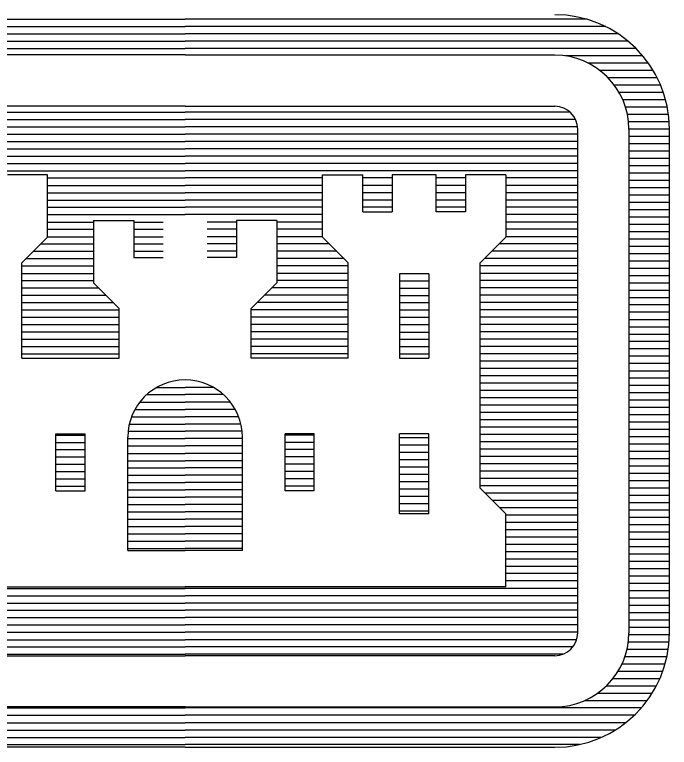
# Model space of a CAD drawing. Extents: x 0 to 320, y -4 to 473.
# Drawn here: x 307.488 to 308.935, y 426.103 to 427.723 of the extents above; entities that cross this region are included whole.
import ezdxf

# ---------------------------------------------------------------- set-up
doc = ezdxf.new("R2010")
doc.units = 0
doc.layers.add('Level 1', color=7, linetype='Continuous')

msp = doc.modelspace()

# ---------------------------------------------------------------- linework, layer by layer
at = {"layer": 'Level 1'}
for p, q in [((306.9766, 427.7133), (307.8651, 427.7133)), ((308.7536, 427.7133), (307.8651, 427.7133)), ((306.9354, 427.697), (307.8651, 427.697)), ((308.7949, 427.697), (307.8651, 427.697)), ((306.9076, 427.6808), (307.8651, 427.6808)), ((308.8226, 427.6808), (307.8651, 427.6808)), ((306.8856, 427.6645), (307.8651, 427.6645)), ((308.8446, 427.6645), (307.8651, 427.6645)), ((306.8681, 427.6485), (307.8651, 427.6485)), ((308.8621, 427.6485), (307.8651, 427.6485)), ((307.8651, 427.6343), (307.0481, 427.6343)), ((307.8651, 427.6343), (308.6821, 427.6343)), ((308.8766, 427.6323), (308.7061, 427.6323)), ((308.8894, 427.616), (308.7569, 427.616)), ((308.8994, 427.5998), (308.7824, 427.5998)), ((308.9084, 427.5835), (308.8004, 427.5835)), ((308.9159, 427.5675), (308.8139, 427.5675)), ((308.9219, 427.5513), (308.8244, 427.5513)), ((308.9269, 427.535), (308.8324, 427.535)), ((307.8651, 427.521), (307.0481, 427.521)), ((307.8651, 427.521), (308.6821, 427.521)), ((308.9304, 427.5188), (308.8384, 427.5188)), ((307.0144, 427.508), (307.8651, 427.508)), ((308.7159, 427.508), (307.8651, 427.508)), ((308.9331, 427.5025), (308.8426, 427.5025)), ((307.0024, 427.4918), (307.8651, 427.4918)), ((308.7279, 427.4918), (307.8651, 427.4918)), ((308.9349, 427.4865), (308.8459, 427.4865)), ((306.9976, 427.4755), (307.8651, 427.4755)), ((308.7326, 427.4755), (307.8651, 427.4755)), ((308.7326, 427.4705), (308.7326, 426.3568)), ((308.8459, 427.4705), (308.8459, 426.3568)), ((308.9351, 427.4703), (308.8459, 427.4703)), ((308.9351, 427.4705), (308.9351, 426.3568)), ((306.9976, 427.4595), (307.8651, 427.4595)), ((308.7326, 427.4595), (307.8651, 427.4595)), ((308.9351, 427.454), (308.8459, 427.454)), ((306.9976, 427.4433), (307.8651, 427.4433)), ((308.7326, 427.4433), (307.8651, 427.4433)), ((308.9351, 427.4378), (308.8459, 427.4378)), ((306.9976, 427.427), (307.8651, 427.427)), ((308.7326, 427.427), (307.8651, 427.427)), ((308.9351, 427.4215), (308.8459, 427.4215)), ((306.9976, 427.4108), (307.8651, 427.4108)), ((308.7326, 427.4108), (307.8651, 427.4108)), ((308.9351, 427.4055), (308.8459, 427.4055)), ((306.9976, 427.3945), (307.8651, 427.3945)), ((308.7326, 427.3945), (307.8651, 427.3945)), ((308.9351, 427.3893), (308.8459, 427.3893)), ((306.9976, 427.3785), (307.8651, 427.3785)), ((308.7326, 427.3785), (307.8651, 427.3785)), ((308.9351, 427.373), (308.8459, 427.373)), ((307.5614, 427.3693), (307.4724, 427.3693)), ((307.5614, 427.2315), (307.5614, 427.3693)), ((307.5614, 427.3623), (307.8651, 427.3623)), ((308.1689, 427.3623), (307.8651, 427.3623)), ((308.1689, 427.2315), (308.1689, 427.3693)), ((308.1689, 427.3693), (308.2579, 427.3693)), ((308.2579, 427.2875), (308.2579, 427.3693)), ((308.3229, 427.3623), (308.2579, 427.3623)), ((308.4199, 427.3693), (308.3229, 427.3693)), ((308.3229, 427.3693), (308.3229, 427.2875)), ((308.4199, 427.2875), (308.4199, 427.3693)), ((308.4849, 427.3623), (308.4199, 427.3623)), ((308.5739, 427.3693), (308.4849, 427.3693)), ((308.4849, 427.3693), (308.4849, 427.2875)), ((308.5739, 427.3693), (308.5739, 427.2315)), ((308.7326, 427.3623), (308.5739, 427.3623)), ((308.9351, 427.3568), (308.8459, 427.3568)), ((307.5614, 427.346), (307.8651, 427.346)), ((308.1689, 427.346), (307.8651, 427.346)), ((308.3229, 427.346), (308.2579, 427.346)), ((308.4849, 427.346), (308.4199, 427.346)), ((308.7326, 427.346), (308.5739, 427.346)), ((308.9351, 427.3405), (308.8459, 427.3405)), ((307.5614, 427.3298), (307.8651, 427.3298)), ((308.1689, 427.3298), (307.8651, 427.3298)), ((308.3229, 427.3298), (308.2579, 427.3298)), ((308.4849, 427.3298), (308.4199, 427.3298)), ((308.7326, 427.3298), (308.5739, 427.3298)), ((308.9351, 427.3245), (308.8459, 427.3245)), ((307.5614, 427.3135), (307.8651, 427.3135)), ((308.1689, 427.3135), (307.8651, 427.3135)), ((308.3229, 427.3135), (308.2579, 427.3135)), ((308.4849, 427.3135), (308.4199, 427.3135)), ((308.7326, 427.3135), (308.5739, 427.3135)), ((308.9351, 427.3083), (308.8459, 427.3083)), ((307.5614, 427.2975), (307.8651, 427.2975)), ((308.1689, 427.2975), (307.8651, 427.2975)), ((308.3229, 427.2975), (308.2579, 427.2975)), ((308.4849, 427.2975), (308.4199, 427.2975)), ((308.7326, 427.2975), (308.5739, 427.2975)), ((308.9351, 427.292), (308.8459, 427.292)), ((307.5614, 427.2813), (307.8651, 427.2813)), ((308.1689, 427.2813), (307.8651, 427.2813)), ((308.2579, 427.2875), (308.3229, 427.2875)), ((308.4849, 427.2875), (308.4199, 427.2875)), ((308.7326, 427.2813), (308.5739, 427.2813)), ((308.9351, 427.2758), (308.8459, 427.2758)), ((307.5614, 427.265), (307.6626, 427.265)), ((307.6626, 427.268), (307.6626, 427.1303)), ((307.6626, 427.268), (307.7516, 427.268)), ((307.7516, 427.268), (307.7516, 427.1863)), ((307.7516, 427.265), (307.8166, 427.265)), ((307.9786, 427.265), (307.9136, 427.265)), ((308.0676, 427.268), (307.9786, 427.268)), ((307.9786, 427.268), (307.9786, 427.1863)), ((308.0676, 427.268), (308.0676, 427.1303)), ((308.1689, 427.265), (308.0676, 427.265)), ((308.7326, 427.265), (308.5739, 427.265)), ((308.9351, 427.2595), (308.8459, 427.2595)), ((307.5614, 427.2488), (307.6626, 427.2488)), ((307.7516, 427.2488), (307.8166, 427.2488)), ((307.9786, 427.2488), (307.9136, 427.2488)), ((308.1689, 427.2488), (308.0676, 427.2488)), ((308.7326, 427.2488), (308.5739, 427.2488)), ((308.9351, 427.2435), (308.8459, 427.2435)), ((307.5614, 427.2315), (307.5046, 427.1748)), ((307.5614, 427.2325), (307.6626, 427.2325)), ((307.7516, 427.2325), (307.8166, 427.2325)), ((307.9786, 427.2325), (307.9136, 427.2325)), ((308.1689, 427.2325), (308.0676, 427.2325)), ((308.1689, 427.2315), (308.2256, 427.1748)), ((308.5739, 427.2315), (308.5171, 427.1748)), ((308.7326, 427.2325), (308.5739, 427.2325)), ((308.9351, 427.2273), (308.8459, 427.2273)), ((307.5461, 427.2165), (307.6626, 427.2165)), ((307.7516, 427.2165), (307.8166, 427.2165)), ((307.9786, 427.2165), (307.9136, 427.2165)), ((308.1841, 427.2165), (308.0676, 427.2165)), ((308.7326, 427.2165), (308.5589, 427.2165)), ((308.9351, 427.211), (308.8459, 427.211)), ((307.5299, 427.2003), (307.6626, 427.2003)), ((307.7516, 427.2003), (307.8166, 427.2003)), ((307.9786, 427.2003), (307.9136, 427.2003)), ((308.2004, 427.2003), (308.0676, 427.2003)), ((308.7326, 427.2003), (308.5426, 427.2003)), ((308.9351, 427.1948), (308.8459, 427.1948)), ((307.5136, 427.184), (307.6626, 427.184)), ((307.7516, 427.1863), (307.8166, 427.1863)), ((307.9786, 427.1863), (307.9136, 427.1863)), ((308.2166, 427.184), (308.0676, 427.184)), ((308.7326, 427.184), (308.5264, 427.184)), ((308.9351, 427.1785), (308.8459, 427.1785)), ((307.5046, 426.9643), (307.5046, 427.1748)), ((307.5046, 427.1678), (307.6626, 427.1678)), ((308.2256, 427.1678), (308.0676, 427.1678)), ((308.2256, 426.9643), (308.2256, 427.1748)), ((308.5171, 426.6765), (308.5171, 427.1748)), ((308.7326, 427.1678), (308.5171, 427.1678)), ((308.9351, 427.1625), (308.8459, 427.1625)), ((307.5046, 427.1515), (307.6626, 427.1515)), ((308.2256, 427.1515), (308.0676, 427.1515)), ((308.4039, 427.1505), (308.3389, 427.1505)), ((308.3389, 427.1505), (308.3389, 426.9643)), ((308.4039, 427.1505), (308.4039, 426.9643)), ((308.7326, 427.1515), (308.5171, 427.1515)), ((308.9351, 427.1463), (308.8459, 427.1463)), ((307.5046, 427.1355), (307.6626, 427.1355)), ((307.6626, 427.1303), (307.7194, 427.0735)), ((308.0676, 427.1303), (308.0109, 427.0735)), ((308.2256, 427.1355), (308.0676, 427.1355)), ((308.4039, 427.1345), (308.3389, 427.1345)), ((308.7326, 427.1355), (308.5171, 427.1355)), ((308.9351, 427.13), (308.8459, 427.13)), ((307.5046, 427.1193), (307.6736, 427.1193)), ((308.2256, 427.1193), (308.0566, 427.1193)), ((308.4039, 427.1183), (308.3389, 427.1183)), ((308.7326, 427.1193), (308.5171, 427.1193)), ((308.9351, 427.1138), (308.8459, 427.1138)), ((307.5046, 427.103), (307.6899, 427.103)), ((308.2256, 427.103), (308.0404, 427.103)), ((308.4039, 427.102), (308.3389, 427.102)), ((308.7326, 427.103), (308.5171, 427.103)), ((308.9351, 427.0975), (308.8459, 427.0975)), ((307.5046, 427.0868), (307.7061, 427.0868)), ((308.2256, 427.0868), (308.0241, 427.0868)), ((308.4039, 427.086), (308.3389, 427.086)), ((308.7326, 427.0868), (308.5171, 427.0868)), ((308.9351, 427.0815), (308.8459, 427.0815)), ((307.5046, 427.0705), (307.7194, 427.0705)), ((307.7194, 426.9643), (307.7194, 427.0735)), ((308.0109, 426.9643), (308.0109, 427.0735)), ((308.2256, 427.0705), (308.0109, 427.0705)), ((308.4039, 427.0698), (308.3389, 427.0698)), ((308.7326, 427.0705), (308.5171, 427.0705)), ((308.9351, 427.0653), (308.8459, 427.0653)), ((307.5046, 427.0545), (307.7194, 427.0545)), ((308.2256, 427.0545), (308.0109, 427.0545)), ((308.4039, 427.0535), (308.3389, 427.0535)), ((308.7326, 427.0545), (308.5171, 427.0545)), ((308.9351, 427.049), (308.8459, 427.049)), ((307.5046, 427.0383), (307.7194, 427.0383)), ((308.2256, 427.0383), (308.0109, 427.0383)), ((308.4039, 427.0373), (308.3389, 427.0373)), ((308.7326, 427.0383), (308.5171, 427.0383)), ((308.9351, 427.0328), (308.8459, 427.0328)), ((307.5046, 427.022), (307.7194, 427.022)), ((308.2256, 427.022), (308.0109, 427.022)), ((308.4039, 427.021), (308.3389, 427.021)), ((308.7326, 427.022), (308.5171, 427.022)), ((308.9351, 427.0165), (308.8459, 427.0165)), ((307.5046, 427.0058), (307.7194, 427.0058)), ((308.2256, 427.0058), (308.0109, 427.0058)), ((308.4039, 427.005), (308.3389, 427.005)), ((308.7326, 427.0058), (308.5171, 427.0058)), ((308.9351, 427.0005), (308.8459, 427.0005)), ((307.5046, 426.9895), (307.7194, 426.9895)), ((308.2256, 426.9895), (308.0109, 426.9895)), ((308.4039, 426.9888), (308.3389, 426.9888)), ((308.7326, 426.9895), (308.5171, 426.9895)), ((308.9351, 426.9843), (308.8459, 426.9843)), ((307.5046, 426.9735), (307.7194, 426.9735)), ((308.2256, 426.9735), (308.0109, 426.9735)), ((308.4039, 426.9725), (308.3389, 426.9725)), ((308.7326, 426.9735), (308.5171, 426.9735)), ((308.9351, 426.968), (308.8459, 426.968)), ((307.5046, 426.9643), (307.7194, 426.9643)), ((308.2256, 426.9643), (308.0109, 426.9643)), ((308.3389, 426.9643), (308.4039, 426.9643)), ((308.7326, 426.9573), (308.5171, 426.9573)), ((308.9351, 426.9518), (308.8459, 426.9518)), ((308.7326, 426.941), (308.5171, 426.941)), ((308.9351, 426.9355), (308.8459, 426.9355)), ((308.7326, 426.9248), (308.5171, 426.9248)), ((308.9351, 426.9195), (308.8459, 426.9195)), ((308.7326, 426.9085), (308.5171, 426.9085)), ((308.9351, 426.9033), (308.8459, 426.9033)), ((307.8026, 426.8993), (307.8651, 426.8993)), ((307.9276, 426.8993), (307.8651, 426.8993)), ((308.7326, 426.8925), (308.5171, 426.8925)), ((308.9351, 426.887), (308.8459, 426.887)), ((307.7801, 426.8833), (307.8651, 426.8833)), ((307.9501, 426.8833), (307.8651, 426.8833)), ((308.7326, 426.8763), (308.5171, 426.8763)), ((308.9351, 426.8708), (308.8459, 426.8708)), ((307.7651, 426.867), (307.8651, 426.867)), ((307.9651, 426.867), (307.8651, 426.867)), ((308.7326, 426.86), (308.5171, 426.86)), ((308.9351, 426.8545), (308.8459, 426.8545)), ((307.7541, 426.8508), (307.8651, 426.8508)), ((307.9761, 426.8508), (307.8651, 426.8508)), ((308.7326, 426.8438), (308.5171, 426.8438)), ((308.9351, 426.8385), (308.8459, 426.8385)), ((307.7469, 426.8345), (307.8651, 426.8345)), ((307.9834, 426.8345), (307.8651, 426.8345)), ((308.7326, 426.8275), (308.5171, 426.8275)), ((308.9351, 426.8223), (308.8459, 426.8223)), ((307.7421, 426.8183), (307.8651, 426.8183)), ((307.9881, 426.8183), (307.8651, 426.8183)), ((308.7326, 426.8115), (308.5171, 426.8115)), ((308.9351, 426.806), (308.8459, 426.806)), ((307.5796, 426.797), (307.6444, 426.797)), ((307.5796, 426.6705), (307.5796, 426.797)), ((307.5796, 426.794), (307.6444, 426.794)), ((307.6444, 426.6705), (307.6444, 426.797)), ((307.7384, 426.8023), (307.8651, 426.8023)), ((307.7384, 426.539), (307.7384, 426.7893)), ((307.9919, 426.8023), (307.8651, 426.8023)), ((307.9919, 426.539), (307.9919, 426.7893)), ((308.1506, 426.797), (308.0859, 426.797)), ((308.0859, 426.6705), (308.0859, 426.797)), ((308.1506, 426.794), (308.0859, 426.794)), ((308.1506, 426.6705), (308.1506, 426.797)), ((308.4039, 426.797), (308.3389, 426.797)), ((308.3389, 426.62), (308.3389, 426.797)), ((308.4039, 426.62), (308.4039, 426.797)), ((308.7326, 426.7953), (308.5171, 426.7953)), ((308.9351, 426.7898), (308.8459, 426.7898)), ((307.5796, 426.7778), (307.6444, 426.7778)), ((307.7384, 426.786), (307.8651, 426.786)), ((307.9919, 426.786), (307.8651, 426.786)), ((308.1506, 426.7778), (308.0859, 426.7778)), ((308.4039, 426.7878), (308.3389, 426.7878)), ((308.7326, 426.779), (308.5171, 426.779)), ((308.9351, 426.7735), (308.8459, 426.7735)), ((307.5796, 426.7618), (307.6444, 426.7618)), ((307.7384, 426.7698), (307.8651, 426.7698)), ((307.9919, 426.7698), (307.8651, 426.7698)), ((308.1506, 426.7618), (308.0859, 426.7618)), ((308.4039, 426.7715), (308.3389, 426.7715)), ((308.7326, 426.7628), (308.5171, 426.7628)), ((308.9351, 426.7575), (308.8459, 426.7575)), ((307.5796, 426.7455), (307.6444, 426.7455)), ((307.7384, 426.7535), (307.8651, 426.7535)), ((307.9919, 426.7535), (307.8651, 426.7535)), ((308.1506, 426.7455), (308.0859, 426.7455)), ((308.4039, 426.7553), (308.3389, 426.7553)), ((308.7326, 426.7465), (308.5171, 426.7465)), ((308.9351, 426.7413), (308.8459, 426.7413)), ((307.5796, 426.7293), (307.6444, 426.7293)), ((307.7384, 426.7373), (307.8651, 426.7373)), ((307.9919, 426.7373), (307.8651, 426.7373)), ((308.1506, 426.7293), (308.0859, 426.7293)), ((308.4039, 426.7393), (308.3389, 426.7393)), ((308.7326, 426.7305), (308.5171, 426.7305)), ((308.9351, 426.725), (308.8459, 426.725)), ((307.5796, 426.713), (307.6444, 426.713)), ((307.7384, 426.7213), (307.8651, 426.7213)), ((307.9919, 426.7213), (307.8651, 426.7213)), ((308.1506, 426.713), (308.0859, 426.713)), ((308.4039, 426.723), (308.3389, 426.723)), ((308.7326, 426.7143), (308.5171, 426.7143)), ((308.9351, 426.7088), (308.8459, 426.7088)), ((307.5796, 426.6968), (307.6444, 426.6968)), ((307.7384, 426.705), (307.8651, 426.705)), ((307.9919, 426.705), (307.8651, 426.705)), ((308.1506, 426.6968), (308.0859, 426.6968)), ((308.4039, 426.7068), (308.3389, 426.7068)), ((308.7326, 426.698), (308.5171, 426.698)), ((308.9351, 426.6925), (308.8459, 426.6925)), ((307.5796, 426.6808), (307.6444, 426.6808)), ((307.7384, 426.6888), (307.8651, 426.6888)), ((307.9919, 426.6888), (307.8651, 426.6888)), ((308.1506, 426.6808), (308.0859, 426.6808)), ((308.4039, 426.6905), (308.3389, 426.6905)), ((308.7326, 426.6818), (308.5171, 426.6818)), ((308.5739, 426.62), (308.5171, 426.6765)), ((308.9351, 426.6765), (308.8459, 426.6765)), ((307.5796, 426.6705), (307.6444, 426.6705)), ((307.7384, 426.6725), (307.8651, 426.6725)), ((307.9919, 426.6725), (307.8651, 426.6725)), ((308.1506, 426.6705), (308.0859, 426.6705)), ((308.4039, 426.6743), (308.3389, 426.6743)), ((308.7326, 426.6655), (308.5281, 426.6655)), ((308.9351, 426.6603), (308.8459, 426.6603)), ((307.7384, 426.6563), (307.8651, 426.6563)), ((307.9919, 426.6563), (307.8651, 426.6563)), ((308.4039, 426.6583), (308.3389, 426.6583)), ((308.7326, 426.6495), (308.5444, 426.6495)), ((308.9351, 426.644), (308.8459, 426.644)), ((307.7384, 426.6403), (307.8651, 426.6403)), ((307.9919, 426.6403), (307.8651, 426.6403)), ((308.4039, 426.642), (308.3389, 426.642)), ((308.7326, 426.6333), (308.5606, 426.6333)), ((308.9351, 426.6278), (308.8459, 426.6278)), ((307.7384, 426.624), (307.8651, 426.624)), ((307.9919, 426.624), (307.8651, 426.624)), ((308.4039, 426.6258), (308.3389, 426.6258)), ((308.4039, 426.62), (308.3389, 426.62)), ((308.5739, 426.458), (308.5739, 426.62)), ((308.7326, 426.617), (308.5739, 426.617)), ((308.9351, 426.6115), (308.8459, 426.6115)), ((307.7384, 426.6078), (307.8651, 426.6078)), ((307.9919, 426.6078), (307.8651, 426.6078)), ((308.7326, 426.6008), (308.5739, 426.6008)), ((308.9351, 426.5955), (308.8459, 426.5955)), ((307.7384, 426.5915), (307.8651, 426.5915)), ((307.9919, 426.5915), (307.8651, 426.5915)), ((308.7326, 426.5845), (308.5739, 426.5845)), ((308.9351, 426.5793), (308.8459, 426.5793)), ((307.7384, 426.5753), (307.8651, 426.5753)), ((307.9919, 426.5753), (307.8651, 426.5753)), ((308.7326, 426.5685), (308.5739, 426.5685)), ((308.9351, 426.563), (308.8459, 426.563)), ((307.7384, 426.5593), (307.8651, 426.5593)), ((307.9919, 426.5593), (307.8651, 426.5593)), ((308.7326, 426.5523), (308.5739, 426.5523)), ((308.9351, 426.5468), (308.8459, 426.5468)), ((307.7384, 426.543), (307.8651, 426.543)), ((307.7384, 426.539), (307.8651, 426.539)), ((307.9919, 426.543), (307.8651, 426.543)), ((307.9919, 426.539), (307.8651, 426.539)), ((308.7326, 426.536), (308.5739, 426.536)), ((308.9351, 426.5305), (308.8459, 426.5305)), ((308.7326, 426.5198), (308.5739, 426.5198)), ((308.9351, 426.5145), (308.8459, 426.5145)), ((308.7326, 426.5035), (308.5739, 426.5035)), ((308.9351, 426.4983), (308.8459, 426.4983)), ((308.7326, 426.4875), (308.5739, 426.4875)), ((308.9351, 426.482), (308.8459, 426.482)), ((308.7326, 426.4713), (308.5739, 426.4713)), ((308.9351, 426.4658), (308.8459, 426.4658)), ((306.9976, 426.455), (307.8651, 426.455)), ((307.1564, 426.458), (307.8651, 426.458)), ((308.5739, 426.458), (307.8651, 426.458)), ((308.7326, 426.455), (307.8651, 426.455)), ((308.9351, 426.4495), (308.8459, 426.4495)), ((306.9976, 426.4388), (307.8651, 426.4388)), ((308.7326, 426.4388), (307.8651, 426.4388)), ((308.9351, 426.4335), (308.8459, 426.4335)), ((306.9976, 426.4225), (307.8651, 426.4225)), ((308.7326, 426.4225), (307.8651, 426.4225)), ((308.9351, 426.4173), (308.8459, 426.4173)), ((306.9976, 426.4065), (307.8651, 426.4065)), ((308.7326, 426.4065), (307.8651, 426.4065)), ((308.9351, 426.401), (308.8459, 426.401)), ((306.9976, 426.3903), (307.8651, 426.3903)), ((308.7326, 426.3903), (307.8651, 426.3903)), ((308.9351, 426.3848), (308.8459, 426.3848)), ((306.9976, 426.374), (307.8651, 426.374)), ((308.7326, 426.374), (307.8651, 426.374)), ((308.9351, 426.3685), (308.8459, 426.3685)), ((306.9976, 426.3578), (307.8651, 426.3578)), ((308.7326, 426.3578), (307.8651, 426.3578)), ((308.9351, 426.3525), (308.8459, 426.3525)), ((306.9999, 426.3415), (307.8651, 426.3415)), ((308.7304, 426.3415), (307.8651, 426.3415)), ((308.9344, 426.3363), (308.8446, 426.3363)), ((307.0084, 426.3255), (307.8651, 426.3255)), ((308.7219, 426.3255), (307.8651, 426.3255)), ((308.9326, 426.32), (308.8416, 426.32)), ((307.0304, 426.3093), (307.8651, 426.3093)), ((307.0481, 426.306), (307.8651, 426.306)), ((308.6999, 426.3093), (307.8651, 426.3093)), ((308.6821, 426.306), (307.8651, 426.306)), ((308.9296, 426.3038), (308.8371, 426.3038)), ((308.9259, 426.2875), (308.8306, 426.2875)), ((308.9204, 426.2715), (308.8221, 426.2715)), ((308.9139, 426.2553), (308.8106, 426.2553)), ((308.9061, 426.239), (308.7961, 426.239)), ((308.8969, 426.2228), (308.7764, 426.2228)), ((308.8859, 426.2065), (308.7476, 426.2065)), ((306.8571, 426.1905), (307.8651, 426.1905)), ((307.8651, 426.193), (307.0481, 426.193)), ((307.8651, 426.193), (308.6821, 426.193)), ((308.8731, 426.1905), (307.8651, 426.1905)), ((306.8729, 426.1743), (307.8651, 426.1743)), ((308.8574, 426.1743), (307.8651, 426.1743)), ((306.8914, 426.158), (307.8651, 426.158)), ((308.8389, 426.158), (307.8651, 426.158)), ((306.9144, 426.1418), (307.8651, 426.1418)), ((308.8159, 426.1418), (307.8651, 426.1418)), ((306.9446, 426.1255), (307.8651, 426.1255)), ((308.7856, 426.1255), (307.8651, 426.1255)), ((306.9939, 426.1095), (307.8651, 426.1095)), ((308.7364, 426.1095), (307.8651, 426.1095)), ((307.8651, 426.1035), (307.0481, 426.1035)), ((307.8651, 426.1035), (308.6821, 426.1035))]:
    msp.add_line(p, q, dxfattribs=at)
for centre, radius, start, end in [((308.6821, 427.4703), 0.2531, 0, 90), ((308.6821, 427.4703), 0.1637, 0, 90), ((308.6821, 427.4703), 0.0506, 0, 90), ((307.8651, 426.7893), 0.1266, 90, 180), ((307.8652, 426.7893), 0.1266, 0, 90), ((308.6821, 426.3566), 0.0506, 270, 0), ((308.6821, 426.3566), 0.2531, 270, 0), ((308.6821, 426.3566), 0.1637, 270, 0)]:
    msp.add_arc(centre, radius, start, end, dxfattribs=at)

doc.saveas('drawing.dxf')
